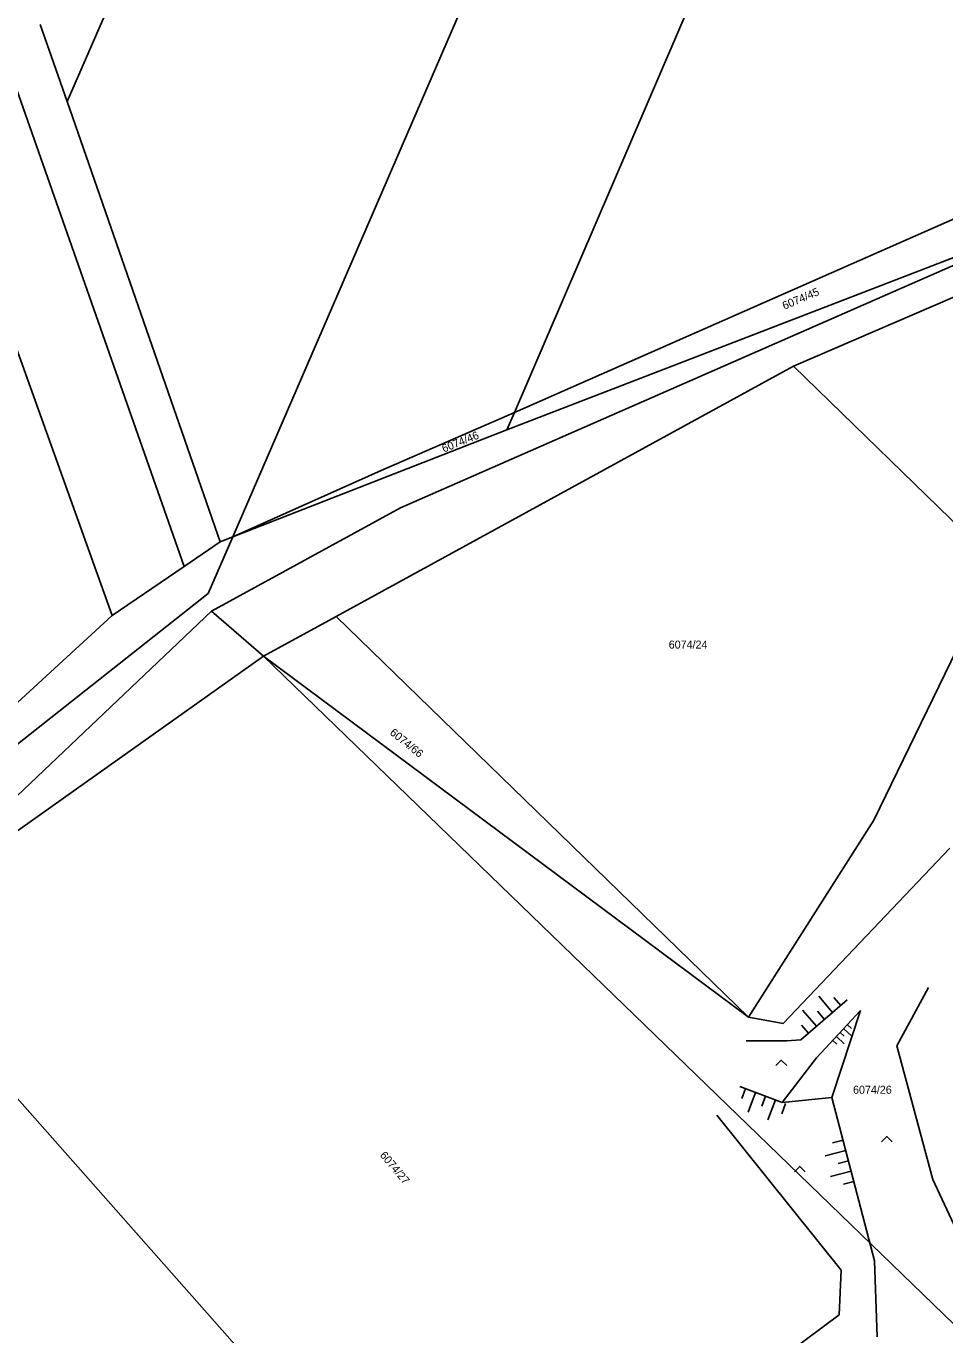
# Model space of a CAD drawing. Extents: x -540150 to -533593, y -1185082 to -1180066.
# Drawn here: x -533927.9 to -533841.8, y -1182442 to -1182319.4 of the extents above; entities that cross this region are included whole.
import ezdxf

# ---------------------------------------------------------------- set-up
doc = ezdxf.new("R2010")
doc.units = 0
for name, color, linetype in [('KN_HRAN_PARCEL', 7, 'Continuous'), ('KN_PARC_Č', 7, 'Continuous'), ('KN_VKP_HRAN_', 7, 'Continuous'), ('Vrstva 14', 7, 'Continuous'), ('Vrstva 15', 7, 'Continuous'), ('Vrstva 36', 7, 'Continuous')]:
    doc.layers.add(name, color=color, linetype=linetype)

msp = doc.modelspace()

# ---------------------------------------------------------------- linework, layer by layer
at = {"layer": 'KN_HRAN_PARCEL'}
for p, q in [((-533870.11, -1182203.37), (-533924.1, -1182326.4)), ((-533908.57, -1182367.23), (-533842.62, -1182214.68)), ((-533882.18, -1182355.58), (-533824.44, -1182221.2)), ((-533935.13, -1182307.33), (-533913.12, -1182370.02)), ((-533924.1, -1182326.4), (-533926.6, -1182319.2)), ((-533919.87, -1182374.61), (-533939.02, -1182321.19)), ((-533909.76, -1182367.69), (-533924.1, -1182326.4)), ((-533882.18, -1182355.58), (-533833.92, -1182334.31)), ((-533856.01, -1182351.23), (-533823.38, -1182337.12)), ((-533892.85, -1182364.52), (-533835.38, -1182339.28)), ((-533835.98, -1182339.08), (-533882.88, -1182357.2)), ((-533898.88, -1182374.68), (-533856.01, -1182351.23)), ((-533894.65, -1182361), (-533882.18, -1182355.58)), ((-533882.18, -1182355.58), (-533882.88, -1182357.2)), ((-533882.88, -1182357.2), (-533908.57, -1182367.23)), ((-533908.57, -1182367.23), (-533894.65, -1182361)), ((-533910.57, -1182374.19), (-533892.85, -1182364.52)), ((-533909.76, -1182367.69), (-533913.12, -1182370.02)), ((-533908.57, -1182367.23), (-533909.76, -1182367.69)), ((-533913.12, -1182370.02), (-533919.87, -1182374.61)), ((-533836.88, -1182369.87), (-533848.49, -1182393.77)), ((-533942.39, -1182404.46), (-533910.57, -1182374.19)), ((-533910.57, -1182374.19), (-533905.69, -1182378.4)), ((-533919.87, -1182374.61), (-533940.86, -1182393.84)), ((-533905.69, -1182378.4), (-533898.88, -1182374.68)), ((-533898.88, -1182374.68), (-533860.23, -1182412.25)), ((-533860.23, -1182412.25), (-533905.69, -1182378.4)), ((-533905.69, -1182378.4), (-533835.1, -1182446.75)), ((-533848.49, -1182393.77), (-533860.23, -1182412.25)), ((-533857, -1182412.86), (-533841.36, -1182396.42)), ((-533942.39, -1182404.46), (-533881.23, -1182473.64)), ((-533860.23, -1182412.25), (-533857, -1182412.86))]:
    msp.add_line(p, q, dxfattribs=at)
at = {"layer": 'KN_VKP_HRAN_'}
for p, q in [((-533856.01, -1182351.23), (-533836.88, -1182369.87)), ((-533910.87, -1182372.55), (-533908.57, -1182367.23)), ((-533946.05, -1182400.32), (-533910.87, -1182372.55)), ((-533942.39, -1182404.46), (-533905.69, -1182378.4))]:
    msp.add_line(p, q, dxfattribs=at)
at = {"layer": 'Vrstva 14'}
for p, q in [((-533846.34, -1182414.94), (-533843.36, -1182409.47)), ((-533850.99, -1182410.64), (-533855.32, -1182414.37)), ((-533853.85, -1182416.07), (-533849.73, -1182411.64)), ((-533849.73, -1182411.64), (-533852.43, -1182419.77)), ((-533842.96, -1182427.46), (-533846.34, -1182414.94)), ((-533857.09, -1182420.24), (-533853.85, -1182416.07)), ((-533861.04, -1182418.75), (-533857.09, -1182420.24)), ((-533852.43, -1182419.77), (-533857.09, -1182420.24)), ((-533852.43, -1182419.77), (-533848.42, -1182435.09)), ((-533851.55, -1182435.97), (-533863.21, -1182421.45)), ((-533836.35, -1182441.73), (-533842.96, -1182427.46)), ((-533848.42, -1182435.09), (-533848.17, -1182442.23)), ((-533851.74, -1182440.15), (-533851.55, -1182435.97)), ((-533864.65, -1182449.73), (-533851.74, -1182440.15))]:
    msp.add_line(p, q, dxfattribs=at)
msp.add_lwpolyline([(-533855.32, -1182414.37), (-533856.64, -1182414.48), (-533860.47, -1182414.48)], dxfattribs=at)
at = {"layer": 'Vrstva 15'}
for p, q in [((-533852.35, -1182411.81), (-533853.66, -1182410.29)), ((-533851.59, -1182411.15), (-533852.25, -1182410.4)), ((-533853.87, -1182413.11), (-533855.17, -1182411.6)), ((-533853.11, -1182412.46), (-533853.76, -1182411.7)), ((-533854.62, -1182413.76), (-533855.28, -1182413.01)), ((-533851.31, -1182413.33), (-533850.57, -1182414.01)), ((-533850.97, -1182412.96), (-533850.6, -1182413.3)), ((-533852.33, -1182414.43), (-533851.96, -1182414.77)), ((-533851.99, -1182414.06), (-533851.26, -1182414.74)), ((-533851.65, -1182413.69), (-533851.28, -1182414.03)), ((-533860.51, -1182418.95), (-533860.86, -1182419.88)), ((-533859.57, -1182419.3), (-533860.28, -1182421.17)), ((-533858.64, -1182419.65), (-533858.99, -1182420.59)), ((-533857.7, -1182420.01), (-533858.41, -1182421.88)), ((-533856.77, -1182420.36), (-533857.12, -1182421.3)), ((-533851.38, -1182423.79), (-533852.35, -1182424.04)), ((-533851.13, -1182424.75), (-533853.06, -1182425.26)), ((-533850.87, -1182425.72), (-533851.84, -1182425.97)), ((-533850.62, -1182426.69), (-533852.56, -1182427.2)), ((-533850.37, -1182427.66), (-533851.34, -1182427.91))]:
    msp.add_line(p, q, dxfattribs=at)
at = {"layer": 'Vrstva 36'}
for points in [[(-533857.66, -1182416.79), (-533857.16, -1182416.29), (-533856.66, -1182416.79)], [(-533847.78, -1182423.94), (-533847.28, -1182423.44), (-533846.78, -1182423.94)], [(-533855.93, -1182426.75), (-533855.43, -1182426.25), (-533854.93, -1182426.75)]]:
    msp.add_lwpolyline(points, dxfattribs=at)

# ---------------------------------------------------------------- texts
at = {"layer": 'KN_PARC_Č'}
for s, rotation, p in [('6074/45', 23, (-533856.87, -1182345.94)), ('6074/46', 21.8371, (-533888.79, -1182359.33)), ('6074/66', 321, (-533893.91, -1182385.69)), ('6074/27', 310, (-533894.83, -1182425.22))]:
    msp.add_text(s, height=0.75, rotation=rotation, dxfattribs=at).set_placement(p)
for s, p in [('6074/24', (-533867.71, -1182377.7)), ('6074/26', (-533850.44, -1182419.43))]:
    msp.add_text(s, height=0.75, dxfattribs=at).set_placement(p)

doc.saveas('drawing.dxf')
